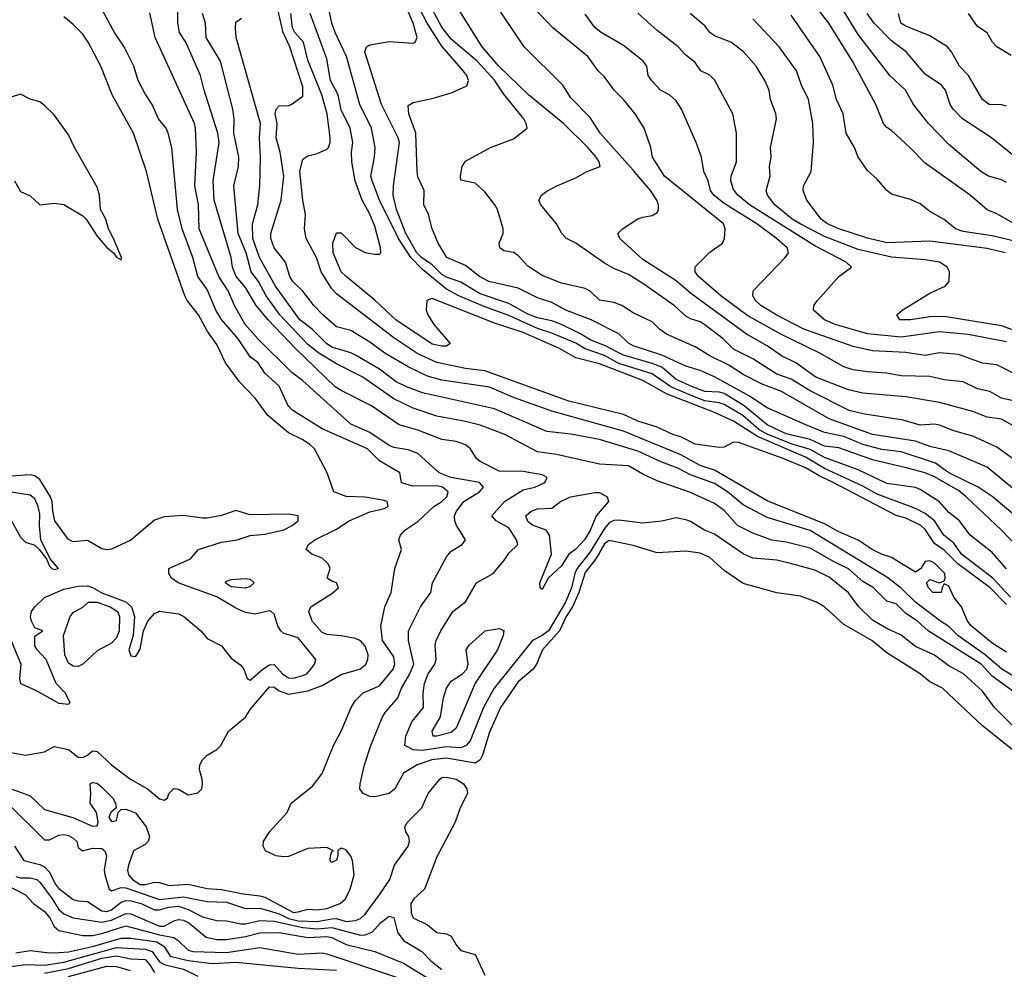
# Model space of a CAD drawing. Header units: metres. Extents: x -51132 to -49532, y -231222 to -229437.
# Tile 272 of 334: x -50289 to -50186, y -229732 to -229633. Entities that reach past the tile are written whole.
import ezdxf

# ---------------------------------------------------------------- set-up
doc = ezdxf.new("R2010")
doc.units = ezdxf.units.M
doc.layers.add('CONTOUR_INDEX', color=1, linetype='Continuous')
doc.layers.add('CONTOUR_INTER', color=3, linetype='Continuous')

msp = doc.modelspace()

# ---------------------------------------------------------------- linework, layer by layer
at = {"layer": 'CONTOUR_INDEX'}
for points, elevation in [([(-50184.58, -229675.48), (-50186.08, -229674.66), (-50187.58, -229674.45), (-50189.08, -229673.86), (-50192.58, -229672.9), (-50196.08, -229672.32), (-50200.58, -229671.92), (-50202.08, -229671.6), (-50205.5, -229670.26), (-50207.58, -229668.78), (-50209.08, -229668.02), (-50210.58, -229666.99), (-50212.74, -229665.76), (-50218.58, -229661.48), (-50220.08, -229660.21), (-50223.58, -229657.97), (-50225.97, -229655.76), (-50226.18, -229655.26), (-50225.7, -229654.76), (-50224.08, -229653.72), (-50223.58, -229653.53), (-50222.58, -229653.38), (-50222.08, -229653.07), (-50221.92, -229652.76), (-50221.93, -229652.26), (-50222.1, -229651.76), (-50222.78, -229650.76), (-50224.58, -229648.62), (-50228.03, -229644.76), (-50229.08, -229643.12), (-50231.08, -229641.08), (-50231.94, -229639.76), (-50235.98, -229635.76), (-50241.58, -229627.39)], 30), ([(-50185.58, -229690.3), (-50187.08, -229688.57), (-50189.35, -229686.76), (-50190.48, -229685.26), (-50191.58, -229684.39), (-50192.58, -229683.29), (-50194.58, -229682.01), (-50195.08, -229681.79), (-50198.08, -229681.39), (-50201.08, -229679.96), (-50204.58, -229678.66), (-50206.08, -229677.81), (-50208.08, -229677.24), (-50210.58, -229676.21), (-50211.41, -229675.76), (-50213.13, -229674.26), (-50215.08, -229673.12), (-50215.58, -229672.93), (-50217.08, -229672.73), (-50218.33, -229672.26), (-50220.65, -229671.26), (-50222.58, -229669.9), (-50226.08, -229668.82), (-50227.58, -229667.99), (-50229.58, -229667.29), (-50230.58, -229666.72), (-50233.08, -229665.66), (-50234.58, -229665.18), (-50237.58, -229663.82), (-50240.08, -229662.92), (-50242.8, -229661.76), (-50244.08, -229661.06), (-50246.58, -229659.03), (-50247.8, -229657.76), (-50249.1, -229655.76), (-50251.09, -229651.76), (-50251.86, -229649.76), (-50252, -229649.26), (-50251.6, -229647.26), (-50251.53, -229646.26), (-50251.93, -229644.26), (-50253.15, -229641.76), (-50254.54, -229636.76), (-50255.71, -229634.26), (-50256.05, -229633.26), (-50256.59, -229630.76)], 25), ([(-50184.65, -229703.26), (-50187.08, -229701.49), (-50188.21, -229700.26), (-50193.75, -229696.76), (-50194.86, -229695.76), (-50196.08, -229694.94), (-50197.08, -229693.94), (-50198.08, -229693.67), (-50199.47, -229692.26), (-50200.58, -229691.61), (-50202.08, -229690.3), (-50203.58, -229689.57), (-50206.08, -229688.12), (-50208.58, -229687.52), (-50210.08, -229687.3), (-50212.08, -229686.57), (-50213.66, -229685.76), (-50215.08, -229684.2), (-50216.08, -229683.48), (-50218.58, -229682.31), (-50222.08, -229681.1), (-50223.58, -229680.41), (-50225.08, -229679.52), (-50228.08, -229679.35), (-50232.58, -229678.33), (-50234.58, -229678.05), (-50238, -229676.26), (-50240.58, -229675.29), (-50242.08, -229674.88), (-50245.08, -229674.34), (-50247.58, -229673.51), (-50249.58, -229672.53), (-50252.83, -229670.26), (-50255.58, -229668.88), (-50257.42, -229667.76), (-50258.58, -229666.85), (-50261.5, -229663.76), (-50262.93, -229661.76), (-50263.74, -229660.26), (-50264.5, -229659.26), (-50265.02, -229657.26), (-50265.84, -229655.26), (-50266.29, -229650.26), (-50265.8, -229648.26), (-50265.79, -229647.26), (-50266.31, -229644.76), (-50266.27, -229643.26), (-50266.41, -229642.26), (-50267.69, -229637.26), (-50269.18, -229634.76), (-50269.28, -229633.26), (-50269.59, -229632.26)], 20), ([(-50185.71, -229657.26), (-50187.58, -229656.82), (-50193.58, -229656.06), (-50198.08, -229656.22), (-50200.08, -229655.73), (-50203.08, -229654.75), (-50204.27, -229654.26), (-50204.94, -229653.76), (-50206.42, -229651.76), (-50206.82, -229650.76), (-50206.78, -229650.26), (-50205.98, -229648.76), (-50205.73, -229645.76), (-50205.8, -229643.76), (-50206.24, -229641.26), (-50206.98, -229639.76), (-50207.51, -229638.26), (-50209.31, -229635.76), (-50212.08, -229632.84)], 35), ([(-50185.58, -229641.95), (-50186.08, -229641.82), (-50187.36, -229641.76), (-50188.08, -229641.26), (-50189.55, -229638.76), (-50190.47, -229637.76), (-50191.31, -229636.26), (-50191.73, -229635.76), (-50193.58, -229634.59), (-50196.08, -229633.6), (-50196.62, -229633.26), (-50196.85, -229632.26)], 40), ([(-50289.22, -229649.76), (-50288.58, -229650.86), (-50287.58, -229651.32), (-50286.58, -229652.27), (-50285.08, -229652.1), (-50284.08, -229652.23), (-50282.08, -229653.39), (-50281.72, -229653.76), (-50280.58, -229655.54), (-50279.58, -229656.73), (-50278.88, -229657.26), (-50278.58, -229657.72), (-50278.08, -229658), (-50278.05, -229657.76), (-50278.87, -229655.76), (-50279.41, -229654.76), (-50279.68, -229653.76), (-50280.25, -229652.76), (-50280.34, -229651.26), (-50280.58, -229650.42), (-50282.96, -229646.26), (-50283.58, -229644.95), (-50285.08, -229642.86), (-50286.08, -229641.89), (-50286.58, -229641.5), (-50287.58, -229641.22), (-50288.58, -229640.69), (-50289.58, -229641.02)], 15), ([(-50290.63, -229695.26), (-50288.57, -229700.26), (-50288.7, -229701.76), (-50288.61, -229702.26), (-50287.08, -229702.94), (-50284.58, -229704.34), (-50283.58, -229704.43), (-50283.4, -229704.26), (-50283.92, -229703.26), (-50284.88, -229702.26), (-50285.92, -229699.76), (-50286.87, -229698.76), (-50287.08, -229698.34), (-50287.08, -229697.32), (-50286.27, -229696.76), (-50287.08, -229696.45), (-50287.45, -229695.76), (-50287.55, -229695.26), (-50287.43, -229694.76), (-50287.08, -229694.26), (-50286.08, -229693.29), (-50284.08, -229692.42), (-50282.58, -229692.11), (-50281.58, -229692.05), (-50281.08, -229692.23), (-50280.08, -229692.8), (-50277.58, -229693.74), (-50276.98, -229694.26), (-50276.7, -229695.26), (-50276.82, -229697.26), (-50277.26, -229698.76), (-50277.08, -229699.38), (-50276.58, -229699.45), (-50276.44, -229699.26), (-50276.08, -229698.69), (-50275.73, -229696.76), (-50275.29, -229695.76), (-50274.58, -229694.96), (-50274.08, -229694.7), (-50272.08, -229694.98), (-50271.53, -229695.26), (-50269.74, -229696.76), (-50269.08, -229697.56), (-50267.58, -229698.35), (-50266.58, -229699.63), (-50265.58, -229700.37), (-50265.26, -229700.76), (-50264.91, -229701.76), (-50264.58, -229701.91), (-50263.29, -229700.76), (-50262.58, -229700.32), (-50262.08, -229700.28), (-50261.23, -229701.26), (-50260.58, -229701.69), (-50260.08, -229701.71), (-50259.08, -229701.42), (-50258.68, -229701.26), (-50258.24, -229700.76), (-50257.87, -229700.26), (-50257.73, -229699.76), (-50259.58, -229697.51), (-50261.08, -229697.05), (-50261.4, -229696.76), (-50261.72, -229696.26), (-50262.08, -229695.01), (-50262.4, -229694.76), (-50262.58, -229694.68), (-50264.08, -229695.01), (-50265.08, -229694.85), (-50266.08, -229694.41), (-50268.08, -229693.22), (-50272.11, -229691.76), (-50272.82, -229691.26), (-50273.11, -229690.76), (-50273.08, -229690.25), (-50270.82, -229689.26), (-50269.98, -229688.26), (-50267.58, -229687.52), (-50265.97, -229687.26), (-50264.58, -229686.8), (-50263.08, -229686.66), (-50261.08, -229686.2), (-50260.21, -229685.76), (-50259.59, -229685.26), (-50259.58, -229684.74), (-50260.58, -229684.56), (-50264.58, -229684.64), (-50266.08, -229684.18), (-50267.58, -229684.73), (-50269.08, -229684.98), (-50269.58, -229685.01), (-50271.58, -229684.71), (-50273.58, -229684.86), (-50274.58, -229685.21), (-50277.08, -229687.3), (-50279.08, -229688.23), (-50279.58, -229688.32), (-50280.08, -229688.21), (-50281.58, -229687.34), (-50283.08, -229687.48), (-50283.58, -229687.22), (-50285, -229685.26), (-50285.22, -229684.26), (-50285.27, -229683.26), (-50285.45, -229682.76), (-50286.58, -229680.96), (-50287.08, -229680.57), (-50287.58, -229680.46), (-50289.58, -229680.59)], 15), ([(-50231.13, -229682.76), (-50228.58, -229682.31), (-50228.08, -229682.33), (-50227.31, -229682.76), (-50227.14, -229683.26), (-50228.44, -229684.76), (-50229.08, -229686.29), (-50229.66, -229687.26), (-50230.58, -229688.24), (-50231.3, -229688.76), (-50232.08, -229689.97), (-50233.46, -229691.26), (-50234.08, -229692.45), (-50234.29, -229692.26), (-50234.32, -229691.76), (-50233.11, -229688.76), (-50233.33, -229686.76), (-50233.67, -229686.26), (-50235.08, -229685.74), (-50235.58, -229685.35), (-50235.78, -229684.76), (-50235.24, -229684.26), (-50234.58, -229684.03), (-50233.08, -229683.95), (-50232.17, -229683.26), (-50231.13, -229682.76)], 20), ([(-50240.03, -229696.76), (-50238.58, -229696.52), (-50238.08, -229696.74), (-50238.17, -229697.26), (-50238.76, -229698.76), (-50241.08, -229702.22), (-50243.08, -229706.95), (-50243.58, -229707.4), (-50245.08, -229707.77), (-50245.49, -229707.76), (-50245.58, -229707.26), (-50244.72, -229705.76), (-50244.4, -229703.76), (-50244.07, -229702.76), (-50243.58, -229702.04), (-50242.4, -229701.26), (-50241.96, -229700.76), (-50241.82, -229700.26), (-50242.01, -229698.76), (-50241.7, -229698.26), (-50240.03, -229696.76)], 20), ([(-50289.08, -229722.44), (-50288.58, -229722.58), (-50287.58, -229722.59), (-50286.9, -229722.76), (-50286.58, -229723.03), (-50285.29, -229724.76), (-50284.58, -229725.89), (-50284.08, -229726.34), (-50283.08, -229726.76), (-50280.08, -229727.19), (-50279.08, -229727.01), (-50277.58, -229726.29), (-50277.08, -229726.34), (-50274.08, -229727.61), (-50273.58, -229727.61), (-50272.58, -229727.05), (-50272.08, -229726.94), (-50271.58, -229727), (-50271, -229727.26), (-50269.2, -229728.76), (-50268.08, -229729.02), (-50267.08, -229729.01), (-50265.08, -229728.71), (-50263.58, -229728.33), (-50261.58, -229728.29), (-50258.58, -229728.82), (-50256.58, -229728.72), (-50256.08, -229728.82), (-50254.58, -229729.53), (-50251.57, -229730.26), (-50248.58, -229731.49), (-50244.08, -229734.23)], 20), ([(-50283.58, -229732.87), (-50279.58, -229731.82), (-50278.58, -229731.83), (-50277.14, -229732.26)], 25)]:
    msp.add_lwpolyline(points, dxfattribs=dict(at, elevation=elevation))
at = {"layer": 'CONTOUR_INTER'}
for points, elevation in [([(-50182.27, -229690.26), (-50186.08, -229686.26), (-50189.77, -229682.76), (-50190.58, -229682.1), (-50193.08, -229680.69), (-50194.08, -229680.27), (-50195.92, -229679.76), (-50199.58, -229678.9), (-50203.08, -229677.63), (-50204.58, -229677.46), (-50206.08, -229676.78), (-50208.58, -229676.19), (-50210.58, -229675.26), (-50212.97, -229673.26), (-50215.08, -229671.98), (-50215.58, -229671.84), (-50217.08, -229671.77), (-50218.38, -229671.26), (-50220.08, -229670.49), (-50221.58, -229669.22), (-50222.58, -229668.83), (-50225.58, -229667.98), (-50227.58, -229666.94), (-50229.08, -229666.37), (-50230.08, -229665.73), (-50232.08, -229664.75), (-50233.08, -229664.39), (-50234.58, -229664.08), (-50235.58, -229663.67), (-50237.58, -229662.56), (-50240.58, -229661.55), (-50242.58, -229660.34), (-50244.08, -229659.83), (-50244.58, -229659.54), (-50245.58, -229658.54), (-50246.68, -229657.76), (-50247.17, -229657.26), (-50248.34, -229655.26), (-50249.31, -229652.76), (-50249.64, -229651.26), (-50249.63, -229650.26), (-50248.99, -229645.76), (-50249.12, -229645.26), (-50250.89, -229641.76), (-50252.62, -229636.26), (-50252.44, -229635.76), (-50252.08, -229635.54), (-50250.08, -229635.19), (-50247.58, -229635.38), (-50247.35, -229635.26), (-50247.16, -229634.76), (-50247.57, -229633.26), (-50249.06, -229629.76)], 26), ([(-50185.58, -229649.93), (-50186.08, -229649.66), (-50187.44, -229649.26), (-50188.25, -229648.76), (-50191.58, -229645.96), (-50193.7, -229643.76), (-50195.3, -229641.76), (-50196.13, -229640.26), (-50197.74, -229638.76), (-50201.08, -229634.46), (-50203.93, -229629.76)], 38), ([(-50290.58, -229712.89), (-50287.58, -229714), (-50286.08, -229715.44), (-50283.14, -229716.26), (-50281.08, -229717.17), (-50280.58, -229717.14), (-50280.47, -229716.76), (-50280.66, -229715.76), (-50281.33, -229714.76), (-50281.24, -229713.76), (-50281.33, -229712.76), (-50281.08, -229712.6), (-50280.58, -229712.69), (-50280.08, -229713.11), (-50278.93, -229714.26), (-50278.68, -229714.76), (-50278.6, -229715.26), (-50279.16, -229715.76), (-50279.36, -229716.26), (-50279.08, -229716.7), (-50278.58, -229716.57), (-50278.39, -229715.76), (-50278.08, -229715.44), (-50277.58, -229715.41), (-50276.58, -229715.79), (-50275.47, -229717.26), (-50275.11, -229718.26), (-50275.26, -229718.76), (-50275.58, -229719.08), (-50276.78, -229719.76), (-50277.32, -229721.26), (-50277.41, -229721.76), (-50277.3, -229722.26), (-50276.88, -229722.76), (-50276.08, -229723.26), (-50275.58, -229723.28), (-50274.58, -229723.01), (-50274.08, -229723.05), (-50273.08, -229723.37), (-50271.08, -229723.22), (-50269.08, -229723.68), (-50267.58, -229723.8), (-50265.33, -229724.26), (-50263.58, -229724.47), (-50263.08, -229724.59), (-50260.08, -229726.18), (-50259.58, -229726.14), (-50258.58, -229725.83), (-50257.58, -229725.9), (-50256.58, -229725.77), (-50255.19, -229725.26), (-50254.65, -229724.76), (-50254.15, -229723.76), (-50253.74, -229722.26), (-50253.91, -229720.76), (-50254.08, -229720.31), (-50254.58, -229719.66), (-50255.08, -229719.49), (-50255.45, -229719.76), (-50255.43, -229720.26), (-50255.58, -229720.73), (-50256.08, -229720.96), (-50256.23, -229720.76), (-50256.19, -229720.26), (-50256.08, -229719.83), (-50255.89, -229719.76), (-50256.58, -229719.4), (-50258.58, -229719.52), (-50260.58, -229720.36), (-50261.08, -229720.39), (-50261.91, -229720.26), (-50262.98, -229719.76), (-50263.24, -229719.26), (-50263.22, -229718.76), (-50262.58, -229717.77), (-50260.74, -229715.76), (-50260.31, -229714.76), (-50258.08, -229713.01), (-50257.08, -229711.67), (-50255.9, -229708.76), (-50255.09, -229707.26), (-50254.03, -229704.76), (-50253.58, -229704.04), (-50252.78, -229703.26), (-50251.08, -229702.51), (-50249.67, -229700.76), (-50249.49, -229700.26), (-50249.58, -229699.48), (-50250.78, -229697.76), (-50250.93, -229696.26), (-50250.53, -229694.26), (-50249.85, -229692.76), (-50249.49, -229690.26), (-50248.79, -229688.26), (-50249.05, -229687.26), (-50248.89, -229686.76), (-50248.45, -229686.26), (-50247.08, -229685.34), (-50245.39, -229683.76), (-50244.56, -229683.26), (-50244.03, -229682.76), (-50243.92, -229682.26), (-50244.51, -229681.76), (-50245.08, -229681.63), (-50247.58, -229681.65), (-50248.58, -229681.38), (-50248.78, -229681.26), (-50248.96, -229680.26), (-50251.08, -229679), (-50252.34, -229677.76), (-50257.08, -229675.67), (-50260.13, -229673.76), (-50260.61, -229673.26), (-50261.58, -229671.21), (-50263.08, -229669.86), (-50263.77, -229668.76), (-50264.58, -229668.15), (-50265.84, -229666.26), (-50267.58, -229664.25), (-50268.19, -229663.26), (-50269.08, -229661.1), (-50270.08, -229659.76), (-50270.58, -229657.75), (-50271.71, -229654.76), (-50272.18, -229652.76), (-50272.77, -229646.26), (-50273.15, -229644.76), (-50273.36, -229644.26), (-50274.17, -229643.26), (-50274.82, -229641.76), (-50275.58, -229640.67), (-50276.31, -229639.26), (-50276.77, -229637.76), (-50277.76, -229635.76), (-50278.76, -229634.26), (-50280.93, -229630.26)], 17), ([(-50184.85, -229706.76), (-50186.81, -229704.76), (-50188.08, -229703.08), (-50190.07, -229701.26), (-50191.58, -229700.41), (-50193.08, -229699.31), (-50195.08, -229698.41), (-50196.58, -229697.22), (-50198.08, -229696.53), (-50199.58, -229695.64), (-50201, -229694.26), (-50202.08, -229692.8), (-50204.08, -229691.15), (-50205.58, -229690.44), (-50207.98, -229689.76), (-50209.58, -229689.39), (-50212.08, -229689.16), (-50213.08, -229688.71), (-50216.08, -229686.68), (-50217.13, -229686.26), (-50218.58, -229685.35), (-50219.08, -229685.16), (-50220.08, -229684.97), (-50221.58, -229685.3), (-50223.58, -229685.51), (-50226.08, -229685.19), (-50226.58, -229685.24), (-50227.08, -229685.48), (-50227.58, -229686.06), (-50229.08, -229688.53), (-50230.43, -229690.26), (-50230.67, -229690.76), (-50231.02, -229692.26), (-50231.64, -229693.76), (-50233.41, -229696.76), (-50234.08, -229697.26), (-50235.1, -229697.76), (-50239.1, -229702.76), (-50240.22, -229704.76), (-50241.61, -229708.26), (-50242.02, -229708.76), (-50242.58, -229708.98), (-50244.08, -229708.87), (-50246.58, -229709.27), (-50247.58, -229709.21), (-50248.44, -229708.76), (-50248.33, -229707.76), (-50247.72, -229706.26), (-50246.49, -229704.76), (-50246.51, -229703.26), (-50246.39, -229702.26), (-50245.98, -229701.26), (-50245.3, -229700.26), (-50245.16, -229699.76), (-50245.25, -229698.26), (-50245.15, -229697.76), (-50244.67, -229696.76), (-50243.42, -229694.76), (-50242.08, -229693.72), (-50240.94, -229691.76), (-50239.22, -229690.76), (-50238.08, -229689.46), (-50237.58, -229688.66), (-50236.64, -229687.76), (-50236.76, -229687.26), (-50237.58, -229686), (-50238.89, -229685.26), (-50239.36, -229684.76), (-50238.01, -229683.26), (-50236.08, -229682.05), (-50234.85, -229681.76), (-50234.08, -229681.41), (-50233.82, -229681.26), (-50233.56, -229680.76), (-50234.08, -229680.46), (-50236.08, -229680.13), (-50238.58, -229680.09), (-50240.58, -229679.08), (-50240.96, -229678.76), (-50241.57, -229677.76), (-50242.08, -229677.35), (-50243.08, -229676.99), (-50244.58, -229676.76), (-50247.08, -229675.81), (-50249.04, -229675.26), (-50251.91, -229673.26), (-50255.08, -229671.67), (-50255.7, -229671.26), (-50259.87, -229667.26), (-50262.7, -229664.26), (-50263.98, -229662.76), (-50265.08, -229660.91), (-50266.07, -229659.76), (-50266.46, -229658.76), (-50266.59, -229657.76), (-50268.35, -229651.76), (-50268.47, -229649.76), (-50267.85, -229645.76), (-50267.98, -229644.76), (-50269.42, -229640.26), (-50269.78, -229638.76), (-50271.33, -229635.26), (-50271.99, -229634.26), (-50272.14, -229633.26), (-50272.12, -229630.76)], 19), ([(-50183.58, -229679.74), (-50186.58, -229677.59), (-50189.08, -229676.44), (-50191.08, -229675.88), (-50192.58, -229675.29), (-50193.08, -229675.19), (-50194.58, -229675.28), (-50196.38, -229674.76), (-50200.58, -229674.1), (-50201.99, -229673.76), (-50206.08, -229671.7), (-50208.08, -229670.48), (-50209.58, -229669.94), (-50212.08, -229668.36), (-50214.08, -229667.33), (-50215.18, -229666.26), (-50217.08, -229664.8), (-50217.58, -229664.48), (-50218.58, -229664.18), (-50219.08, -229663.89), (-50220.29, -229662.76), (-50223.58, -229660.46), (-50225.08, -229659.53), (-50226.58, -229658.92), (-50227.58, -229658.34), (-50230.55, -229656.26), (-50231.53, -229655.76), (-50232.02, -229655.26), (-50232.6, -229654.26), (-50234.21, -229652.26), (-50234.42, -229651.76), (-50234.16, -229651.26), (-50233.58, -229650.83), (-50232.56, -229650.26), (-50230.58, -229649.44), (-50229.42, -229648.76), (-50228.02, -229648.26), (-50228.14, -229647.76), (-50228.44, -229647.26), (-50229.31, -229646.26), (-50231.84, -229643.76), (-50235.5, -229640.76), (-50238.62, -229637.76), (-50240.36, -229635.76), (-50243.47, -229630.76)], 29), ([(-50184.08, -229654.61), (-50186.58, -229653.2), (-50187.58, -229652.77), (-50189.36, -229651.26), (-50194.08, -229647.92), (-50195.58, -229646.33), (-50197.58, -229644.49), (-50198.08, -229644.17), (-50198.41, -229643.76), (-50199.22, -229641.76), (-50201.66, -229637.26), (-50204.14, -229633.26), (-50206.48, -229630.26)], 37), ([(-50185.58, -229699), (-50187.08, -229698.05), (-50189.26, -229696.26), (-50189.64, -229695.76), (-50190.26, -229694.26), (-50191.08, -229693.26), (-50191.58, -229692.11), (-50192.08, -229691.87), (-50192.3, -229692.26), (-50192.4, -229692.76), (-50193.25, -229692.76), (-50193.73, -229692.26), (-50193.94, -229691.76), (-50193.58, -229691.39), (-50192.58, -229691.76), (-50192.08, -229691.55), (-50191.98, -229691.26), (-50192.01, -229690.76), (-50193.08, -229689.7), (-50193.58, -229689.47), (-50194.08, -229689.53), (-50194.5, -229690.26), (-50195.08, -229690.64), (-50197.58, -229689.09), (-50198.61, -229688.76), (-50199.61, -229688.26), (-50201.08, -229687.28), (-50203.08, -229686.43), (-50204.58, -229685.58), (-50210.58, -229683.2), (-50216.08, -229679.98), (-50217.58, -229679.49), (-50219.58, -229678.39), (-50225.58, -229675.91), (-50233.08, -229673.83), (-50237.08, -229672.38), (-50239.58, -229671.3), (-50244.58, -229670.59), (-50246.08, -229670.15), (-50248.08, -229669.2), (-50250.52, -229667.76), (-50252.08, -229666.61), (-50254.08, -229665.38), (-50255.58, -229665.01), (-50257.01, -229663.76), (-50257.95, -229662.76), (-50259.08, -229661.27), (-50260.13, -229660.26), (-50260.44, -229659.76), (-50260.9, -229658.26), (-50262.1, -229656.76), (-50262.44, -229655.76), (-50262.44, -229655.26), (-50261.35, -229651.76), (-50261.08, -229649.26), (-50261.45, -229646.76), (-50261.87, -229645.26), (-50261.79, -229643.76), (-50261.97, -229642.76), (-50261.89, -229642.26), (-50261.58, -229641.9), (-50260.58, -229641.89), (-50260.3, -229641.76), (-50259.08, -229640.92), (-50259.08, -229639.93), (-50260.46, -229635.76), (-50261.16, -229634.26), (-50261.84, -229631.26)], 22), ([(-50184.08, -229685.25), (-50187.08, -229682.72), (-50188.54, -229681.76), (-50191.58, -229680.27), (-50193, -229679.26), (-50196.58, -229678.06), (-50198.58, -229677.81), (-50200.58, -229677.3), (-50202.58, -229676.47), (-50204.58, -229676.03), (-50206.52, -229675.26), (-50210.58, -229673.46), (-50212.43, -229672.26), (-50216.08, -229670.23), (-50217.58, -229669.57), (-50219.08, -229669.13), (-50221.58, -229667.95), (-50224.58, -229666.99), (-50225.08, -229666.71), (-50226.08, -229665.73), (-50228.96, -229664.26), (-50231.6, -229663.26), (-50233.08, -229662.47), (-50234.58, -229661.96), (-50236.58, -229660.97), (-50239.67, -229660.26), (-50240.63, -229659.76), (-50242.08, -229658.61), (-50244.06, -229657.76), (-50244.95, -229656.26), (-50245.58, -229654.76), (-50245.95, -229653.26), (-50246.46, -229652.26), (-50246.43, -229650.76), (-50247.08, -229649.32), (-50247.16, -229648.76), (-50247.28, -229644.76), (-50248.02, -229642.76), (-50248.08, -229641.87), (-50247.58, -229641.55), (-50245.58, -229641.14), (-50243.58, -229640.55), (-50242.08, -229639.88), (-50241.93, -229639.76), (-50241.79, -229639.26), (-50241.97, -229638.76), (-50242.34, -229638.26), (-50244.58, -229635.67), (-50246.09, -229633.26), (-50246.91, -229631.76)], 27), ([(-50183.08, -229683.39), (-50187.58, -229679.68), (-50191.58, -229677.97), (-50193.58, -229677.52), (-50195.08, -229676.94), (-50199.58, -229676.25), (-50204.08, -229674.61), (-50209.08, -229671.77), (-50211.08, -229671.01), (-50213.08, -229669.99), (-50214.58, -229669.02), (-50216.58, -229668.03), (-50218.08, -229667.09), (-50221.08, -229665.77), (-50221.82, -229665.26), (-50222.58, -229664.48), (-50224.58, -229663.54), (-50225.77, -229662.76), (-50226.58, -229662.45), (-50228.08, -229662.22), (-50229.08, -229661.29), (-50229.58, -229661.01), (-50232.08, -229660.45), (-50234.08, -229659.64), (-50235.58, -229658.65), (-50236.58, -229657.55), (-50237.08, -229657.23), (-50238.08, -229657.05), (-50238.5, -229656.76), (-50238.57, -229656.26), (-50238.16, -229655.26), (-50238.17, -229654.76), (-50238.74, -229652.76), (-50239.02, -229652.26), (-50240.08, -229650.91), (-50241.08, -229649.99), (-50242.58, -229649.67), (-50242.63, -229649.26), (-50242.46, -229648.26), (-50242.08, -229647.69), (-50239.48, -229646.26), (-50237.08, -229645.35), (-50235.65, -229644.26), (-50235.74, -229643.76), (-50236.01, -229643.26), (-50238.08, -229640.7), (-50239.08, -229639.24), (-50240.88, -229637.26), (-50243.58, -229634.96), (-50244.58, -229633.71), (-50245.63, -229631.76)], 28), ([(-50184.08, -229672.92), (-50186.08, -229672.46), (-50187.3, -229671.76), (-50188.58, -229671.47), (-50190.08, -229670.74), (-50192.08, -229670.54), (-50193.58, -229670.18), (-50196.58, -229670.13), (-50198.08, -229669.84), (-50200.08, -229669.72), (-50201.58, -229669.48), (-50202.58, -229669.17), (-50205.08, -229667.76), (-50209.08, -229665.8), (-50212.58, -229663.87), (-50215.4, -229661.76), (-50217.74, -229659.76), (-50218.09, -229659.26), (-50218.08, -229658.75), (-50216.58, -229657.22), (-50215.24, -229656.26), (-50215.04, -229655.76), (-50214.95, -229654.76), (-50215.14, -229654.26), (-50221.29, -229649.26), (-50222.55, -229647.26), (-50222.72, -229646.26), (-50223.44, -229644.26), (-50224.38, -229642.76), (-50225.58, -229641.24), (-50226.56, -229640.26), (-50227.58, -229638.88), (-50228.24, -229638.26), (-50229.32, -229636.76), (-50232.98, -229633.76), (-50235.58, -229631.02)], 31), ([(-50289.58, -229709.49), (-50288.08, -229709.74), (-50286.08, -229709.4), (-50285.08, -229708.85), (-50283.58, -229709.16), (-50282.58, -229709.98), (-50282.08, -229710), (-50281.58, -229709.76), (-50281.08, -229709.3), (-50280.58, -229709.36), (-50279.08, -229710.76), (-50277.11, -229712.26), (-50275.33, -229713.26), (-50274.08, -229714.31), (-50273.58, -229714.47), (-50273.25, -229714.26), (-50273.1, -229713.76), (-50272.58, -229713.23), (-50272.08, -229713.31), (-50271.08, -229713.9), (-50270.08, -229713.68), (-50269.66, -229713.26), (-50269.58, -229712.8), (-50269.6, -229712.26), (-50269.89, -229711.26), (-50269.87, -229710.76), (-50269.59, -229710.26), (-50269.08, -229709.75), (-50268.08, -229709.18), (-50267.67, -229708.76), (-50266.87, -229707.26), (-50265.08, -229705.77), (-50264.58, -229705), (-50262.58, -229702.62), (-50262.08, -229702.66), (-50261.58, -229703.03), (-50260.58, -229703.37), (-50258.58, -229703.05), (-50257.08, -229702.48), (-50255.08, -229701.34), (-50253.08, -229700.75), (-50252.51, -229700.26), (-50252.29, -229699.76), (-50252.26, -229699.26), (-50252.58, -229698.38), (-50253.08, -229697.82), (-50253.58, -229697.58), (-50255.08, -229697.29), (-50256.58, -229697.14), (-50257.08, -229696.93), (-50258.12, -229695.76), (-50258.45, -229694.76), (-50258.26, -229694.26), (-50256.08, -229692.86), (-50255.38, -229692.26), (-50255.58, -229691.76), (-50256.08, -229691.59), (-50256.54, -229691.26), (-50256.22, -229690.26), (-50256.44, -229689.76), (-50257.08, -229689.19), (-50258.15, -229688.76), (-50258.73, -229688.26), (-50258.49, -229687.76), (-50257.84, -229687.26), (-50255.58, -229686.15), (-50254.25, -229685.26), (-50252.08, -229684.35), (-50250.58, -229683.99), (-50250.17, -229683.76), (-50250.29, -229683.26), (-50250.58, -229683.15), (-50252.58, -229682.8), (-50254.58, -229682.74), (-50255.84, -229682.26), (-50256.55, -229680.26), (-50257.89, -229677.76), (-50258.4, -229677.26), (-50259.18, -229676.76), (-50260.58, -229676.07), (-50262.75, -229674.26), (-50264.08, -229672.46), (-50265.72, -229670.76), (-50267.19, -229668.76), (-50268.08, -229666.86), (-50269.08, -229665.42), (-50269.98, -229663.76), (-50271.18, -229662.26), (-50271.43, -229661.76), (-50274.24, -229653.76), (-50275.42, -229648.76), (-50276.8, -229644.76), (-50279.01, -229640.76), (-50280.19, -229637.76), (-50281.51, -229635.26), (-50282.08, -229634.44), (-50283.08, -229633.43), (-50284.08, -229632.6)], 16), ([(-50180.08, -229713.06), (-50188.08, -229706.7), (-50192.27, -229702.76), (-50193.58, -229702.08), (-50194.6, -229701.26), (-50198.08, -229699.06), (-50199.65, -229697.76), (-50202.58, -229696.11), (-50204.58, -229694.26), (-50205.42, -229693.76), (-50207.08, -229693.14), (-50209.58, -229692.78), (-50213.08, -229691.83), (-50215.08, -229690.47), (-50216.58, -229689.1), (-50217.58, -229688.65), (-50219.08, -229688.45), (-50222.08, -229688.61), (-50224.58, -229687.84), (-50227.08, -229687.34), (-50227.58, -229687.69), (-50228.47, -229689.26), (-50229.58, -229690.68), (-50230.25, -229692.76), (-50230.9, -229694.26), (-50231.58, -229695.28), (-50232.27, -229696.76), (-50234.04, -229698.76), (-50234.68, -229700.26), (-50235.04, -229700.76), (-50236.58, -229702.09), (-50238.43, -229704.76), (-50239.58, -229707.36), (-50240.33, -229709.76), (-50240.58, -229710.24), (-50241.08, -229710.58), (-50244.08, -229710.07), (-50245.62, -229710.26), (-50247.16, -229710.76), (-50248.58, -229711.64), (-50249.48, -229713.26), (-50250.08, -229713.75), (-50251.58, -229714.1), (-50252.08, -229714.06), (-50252.8, -229713.76), (-50253.14, -229713.26), (-50253.1, -229712.76), (-50252.65, -229710.76), (-50252, -229708.76), (-50250.78, -229705.76), (-50250.47, -229705.26), (-50249.15, -229703.76), (-50248.79, -229702.76), (-50247.9, -229701.26), (-50247.5, -229700.26), (-50248.05, -229697.76), (-50248.05, -229696.76), (-50246.8, -229694.26), (-50245.71, -229692.76), (-50245.54, -229691.76), (-50244.08, -229689.03), (-50243.58, -229688.44), (-50242.45, -229687.76), (-50242.1, -229687.26), (-50243.05, -229685.76), (-50243.22, -229685.26), (-50243.24, -229684.76), (-50243.05, -229684.26), (-50242.27, -229683.26), (-50240.64, -229682.26), (-50240.2, -229681.76), (-50240.65, -229681.26), (-50243.64, -229680.76), (-50244.84, -229680.26), (-50247.08, -229678.24), (-50248.08, -229677.87), (-50249.58, -229677.61), (-50250.08, -229677.41), (-50252.08, -229676.03), (-50254.08, -229675.17), (-50259.08, -229670.65), (-50260.24, -229669.76), (-50263.81, -229666.26), (-50265.11, -229664.76), (-50266.25, -229662.76), (-50266.88, -229661.26), (-50267.88, -229659.76), (-50269.93, -229654.76), (-50269.98, -229652.26), (-50270.37, -229650.26), (-50270.22, -229646.76), (-50270.3, -229644.26), (-50270.41, -229643.76), (-50274.51, -229634.76), (-50275.08, -229632.18)], 18), ([(-50181.07, -229703.76), (-50186.07, -229700.76), (-50187.78, -229699.26), (-50190.65, -229697.26), (-50191.58, -229696.31), (-50192.58, -229695.69), (-50195.08, -229693.78), (-50196.58, -229692.31), (-50198.08, -229691.17), (-50206.08, -229686.29), (-50210.58, -229684.92), (-50213.08, -229683.61), (-50214.72, -229682.26), (-50216.08, -229681.36), (-50218.58, -229680.46), (-50219.9, -229679.76), (-50221.58, -229679.14), (-50224.08, -229677.98), (-50228.08, -229676.78), (-50231.08, -229676.22), (-50233.58, -229675.93), (-50239.08, -229673.57), (-50246.58, -229671.9), (-50248.27, -229671.26), (-50249.34, -229670.76), (-50251.08, -229669.41), (-50253.58, -229667.98), (-50254.08, -229667.72), (-50256.08, -229667.14), (-50256.61, -229666.76), (-50258.08, -229665.29), (-50259.39, -229664.26), (-50261.96, -229660.76), (-50263.63, -229657.76), (-50264.31, -229655.76), (-50264.34, -229654.26), (-50263.8, -229652.26), (-50263.6, -229650.26), (-50263.52, -229647.26), (-50263.61, -229645.26), (-50263.51, -229643.76), (-50266.05, -229634.76), (-50266.14, -229633.76), (-50266.08, -229633.17), (-50265.49, -229632.76)], 21), ([(-50185.58, -229694), (-50187.28, -229692.26), (-50190.64, -229689.76), (-50192.08, -229688.33), (-50193.08, -229687.64), (-50194.08, -229686.18), (-50194.53, -229685.76), (-50196.08, -229685), (-50197.08, -229684.7), (-50203.66, -229681.26), (-50205.08, -229680.62), (-50206.58, -229679.74), (-50208.89, -229678.76), (-50213.58, -229677.09), (-50214.08, -229677.04), (-50215.08, -229677.59), (-50215.58, -229677.61), (-50218.08, -229677.26), (-50219.58, -229676.51), (-50220.43, -229676.26), (-50222.08, -229675.5), (-50224.08, -229674.87), (-50225.58, -229674.18), (-50231.3, -229672.76), (-50240.08, -229669.59), (-50242.08, -229669.37), (-50245.08, -229668.74), (-50247.08, -229667.81), (-50249.58, -229666.16), (-50255.58, -229661.57), (-50256.08, -229661.03), (-50257.19, -229659.26), (-50257.68, -229657.76), (-50258.75, -229655.76), (-50258.91, -229654.76), (-50258.8, -229653.26), (-50259.1, -229651.76), (-50259.41, -229648.76), (-50259.08, -229647.47), (-50258.58, -229647.14), (-50257.58, -229646.88), (-50256.58, -229646.44), (-50256.42, -229646.26), (-50256.24, -229645.76), (-50256.24, -229645.26), (-50256.56, -229642.76), (-50257.11, -229640.76), (-50258.58, -229637.14), (-50259.02, -229635.26), (-50259.92, -229634.26), (-50260.18, -229633.76), (-50260.35, -229632.26)], 23), ([(-50185.15, -229693.26), (-50186.98, -229691.26), (-50190.27, -229688.76), (-50191.08, -229687.6), (-50192.1, -229686.76), (-50193.09, -229685.26), (-50194.08, -229684.51), (-50195.08, -229684), (-50199.08, -229682.48), (-50200.58, -229681.66), (-50204.58, -229679.79), (-50206.58, -229678.62), (-50211.58, -229676.46), (-50214.08, -229674.87), (-50216.08, -229673.96), (-50221.08, -229672.02), (-50223.58, -229670.61), (-50228.08, -229668.87), (-50230.58, -229668.26), (-50232.26, -229667.26), (-50236.08, -229665.6), (-50239.08, -229664.61), (-50245.58, -229662.06), (-50246.15, -229662.26), (-50246.19, -229663.26), (-50246.04, -229663.76), (-50245.39, -229664.76), (-50243.71, -229666.76), (-50244.08, -229667.03), (-50244.58, -229667.04), (-50245.58, -229666.8), (-50249.38, -229664.26), (-50251.58, -229662.21), (-50254.58, -229659.76), (-50255.09, -229659.26), (-50255.94, -229657.26), (-50255.96, -229656.26), (-50255.58, -229655.2), (-50255.08, -229655.18), (-50253.58, -229656.7), (-50252.58, -229657.23), (-50251.58, -229657.42), (-50251.08, -229657.4), (-50250.96, -229657.26), (-50250.98, -229656.76), (-50251.58, -229654.47), (-50252.08, -229653.22), (-50252.91, -229651.76), (-50253.61, -229649.76), (-50253.98, -229647.76), (-50254.02, -229646.76), (-50253.87, -229645.76), (-50254.13, -229644.26), (-50255.08, -229642.32), (-50255.41, -229640.76), (-50256.19, -229639.26), (-50256.58, -229637.01), (-50258.31, -229632.26)], 24), ([(-50184.02, -229670.26), (-50186.58, -229668.96), (-50188.08, -229668.79), (-50190.58, -229667.89), (-50192.58, -229667.71), (-50194.08, -229668.01), (-50196.08, -229667.67), (-50199.58, -229667.5), (-50201.58, -229667.07), (-50206.74, -229665.26), (-50209.63, -229663.76), (-50211.25, -229662.76), (-50211.79, -229662.26), (-50212.08, -229661.76), (-50212.04, -229661.26), (-50208.7, -229657.76), (-50208.35, -229657.26), (-50208.49, -229656.76), (-50209.61, -229655.76), (-50211.65, -229654.26), (-50215.08, -229652.11), (-50216.13, -229651.26), (-50216.5, -229650.76), (-50216.73, -229649.76), (-50217.19, -229648.76), (-50217.42, -229647.26), (-50217.98, -229645.76), (-50219.51, -229642.26), (-50220.08, -229641.4), (-50220.77, -229640.76), (-50221.71, -229640.26), (-50222.58, -229639.34), (-50223.01, -229638.76), (-50223.16, -229637.76), (-50223.53, -229637.26), (-50225.58, -229635.62), (-50227.93, -229634.26), (-50228.55, -229633.76), (-50229.58, -229632.32)], 32), ([(-50185.58, -229666.58), (-50189.58, -229665.79), (-50192.58, -229665.51), (-50196.58, -229666.07), (-50200.08, -229665.74), (-50203.47, -229664.76), (-50204.58, -229664.26), (-50205.73, -229663.26), (-50205.69, -229662.76), (-50205.32, -229662.26), (-50203.08, -229659.76), (-50201.76, -229658.76), (-50202.31, -229658.26), (-50205.58, -229656.54), (-50212.42, -229652.26), (-50213.64, -229651.26), (-50214.08, -229650.64), (-50214.36, -229649.76), (-50214.32, -229649.26), (-50213.77, -229647.76), (-50213.78, -229644.76), (-50214.15, -229642.76), (-50216.08, -229639.19), (-50216.58, -229638.72), (-50217.51, -229638.26), (-50218.08, -229637.38), (-50219.08, -229636.63), (-50219.88, -229635.76), (-50222.08, -229634.05), (-50224.08, -229632.24)], 33), ([(-50183.58, -229665.81), (-50186.08, -229664.9), (-50192.08, -229663.94), (-50193.58, -229663.97), (-50195.58, -229664.29), (-50196.71, -229664.26), (-50197.02, -229663.76), (-50196.46, -229663.26), (-50193.58, -229661.49), (-50191.98, -229660.76), (-50191.56, -229660.26), (-50191.53, -229659.26), (-50191.75, -229658.76), (-50192.58, -229658.26), (-50194.08, -229658), (-50197.58, -229657.72), (-50201.08, -229656.93), (-50204.58, -229655.58), (-50207.14, -229654.26), (-50207.97, -229653.76), (-50209.77, -229652.26), (-50210.55, -229651.26), (-50210.67, -229650.76), (-50210.26, -229649.26), (-50210.33, -229648.26), (-50210.14, -229647.26), (-50210.21, -229646.26), (-50209.6, -229643.26), (-50209.66, -229642.76), (-50210.21, -229641.26), (-50210.38, -229640.26), (-50210.82, -229639.26), (-50211.72, -229637.76), (-50213.08, -229636.24), (-50214.37, -229635.26), (-50216.08, -229634.61), (-50216.57, -229634.26), (-50217.08, -229633.54), (-50218.61, -229632.26)], 34), ([(-50184.58, -229656.1), (-50187.08, -229655.51), (-50190.08, -229655.06), (-50190.88, -229654.76), (-50192.08, -229653.79), (-50193.58, -229652.94), (-50194.58, -229652.16), (-50195.58, -229651.7), (-50197.58, -229651.13), (-50198.08, -229650.76), (-50199.08, -229649.57), (-50200.08, -229648.66), (-50201.08, -229647.28), (-50201.45, -229646.26), (-50202.33, -229644.76), (-50202.62, -229642.76), (-50203.34, -229641.26), (-50203.72, -229639.76), (-50205.06, -229636.76), (-50208.08, -229632.44)], 36), ([(-50182.77, -229648.76), (-50187.13, -229645.26), (-50190.15, -229643.26), (-50191.15, -229642.26), (-50191.45, -229641.76), (-50191.95, -229640.26), (-50192.37, -229639.76), (-50194.08, -229638.61), (-50196.04, -229636.26), (-50197.58, -229635.14), (-50199.4, -229633.26), (-50200.13, -229632.26)], 39), ([(-50185.08, -229636.67), (-50186.58, -229635.74), (-50187.02, -229635.26), (-50187.58, -229634.29), (-50188.58, -229633.63), (-50189.52, -229632.26)], 41), ([(-50289.55, -229685.26), (-50288.58, -229686.99), (-50288.08, -229687.51), (-50287.08, -229687.83), (-50286.64, -229688.26), (-50285.87, -229689.26), (-50285.58, -229690.01), (-50285.33, -229690.26), (-50285.08, -229690.35), (-50284.62, -229690.26), (-50285.48, -229689.26), (-50286.47, -229687.26), (-50286.61, -229685.76), (-50286.58, -229684.58), (-50286.74, -229683.76), (-50287.08, -229682.96), (-50287.58, -229682.59), (-50289.58, -229682.29)], 14), ([(-50267.22, -229691.76), (-50267.08, -229691.58), (-50266.58, -229691.4), (-50265.08, -229691.29), (-50264.58, -229691.38), (-50264.19, -229691.76), (-50264.58, -229692.13), (-50265.08, -229692.32), (-50266.58, -229692.16), (-50267.22, -229691.76)], 16), ([(-50281.49, -229693.76), (-50280.58, -229693.76), (-50279.23, -229694.26), (-50278.47, -229694.76), (-50278.26, -229695.26), (-50278.3, -229696.76), (-50278.58, -229697.49), (-50279.08, -229698.05), (-50280.58, -229698.85), (-50282.08, -229700.26), (-50282.58, -229700.5), (-50283.08, -229700.45), (-50283.58, -229700.14), (-50283.98, -229699.26), (-50284.09, -229697.26), (-50283.39, -229695.26), (-50283.08, -229694.84), (-50282.08, -229694.3), (-50281.49, -229693.76)], 16), ([(-50290.08, -229714.63), (-50286.08, -229718.59), (-50285.58, -229718.61), (-50284.58, -229718.13), (-50284.08, -229718.05), (-50283.58, -229718.14), (-50283.08, -229718.42), (-50282.72, -229718.76), (-50282.58, -229719.41), (-50282.11, -229719.76), (-50281.08, -229719.47), (-50280.08, -229719.51), (-50279.77, -229719.76), (-50279.6, -229720.26), (-50279.84, -229721.76), (-50279.8, -229722.26), (-50279.34, -229723.76), (-50279.08, -229723.94), (-50278.08, -229723.58), (-50277.58, -229723.61), (-50274.08, -229724.84), (-50271.58, -229724.57), (-50269.08, -229725.06), (-50267.08, -229725.12), (-50265.08, -229725.79), (-50263.58, -229725.76), (-50263.08, -229725.87), (-50261.58, -229726.34), (-50260.58, -229726.83), (-50259.58, -229727.07), (-50257.58, -229727.12), (-50256.08, -229726.84), (-50255.58, -229726.83), (-50254.58, -229727.14), (-50253.58, -229727.02), (-50253.08, -229726.81), (-50252.58, -229726.37), (-50251, -229724.26), (-50250, -229722.76), (-50249.53, -229721.26), (-50248.1, -229719.26), (-50247.93, -229718.76), (-50248, -229718.26), (-50248.32, -229717.76), (-50248.43, -229717.26), (-50248.17, -229716.76), (-50246.66, -229715.26), (-50246, -229713.76), (-50244.79, -229712.26), (-50244.58, -229712.09), (-50244.08, -229712.07), (-50243.08, -229712.28), (-50242.3, -229712.76), (-50241.97, -229713.26), (-50241.88, -229713.76), (-50242.65, -229715.26), (-50243.19, -229716.76), (-50245.08, -229720.38), (-50246.37, -229723.76), (-50247.5, -229724.76), (-50247.8, -229725.26), (-50247.77, -229726.26), (-50247.58, -229726.77), (-50246.08, -229727.5), (-50245.08, -229728.28), (-50244.08, -229728.43), (-50243.58, -229728.68), (-50243.08, -229729.57), (-50242.58, -229730.15), (-50241.08, -229730.57), (-50240.07, -229732.76)], 18), ([(-50289.23, -229719.26), (-50288.24, -229720.76), (-50286.58, -229721.17), (-50286.08, -229721.43), (-50285.58, -229721.98), (-50284.94, -229723.26), (-50284.58, -229723.7), (-50283.08, -229724.84), (-50282.58, -229724.99), (-50281.58, -229725.04), (-50280.08, -229726.03), (-50279.58, -229726.08), (-50279.08, -229725.93), (-50278.08, -229725.13), (-50277.58, -229724.94), (-50277.08, -229724.97), (-50276, -229725.26), (-50274.58, -229725.9), (-50274.08, -229725.92), (-50273.08, -229725.63), (-50272.08, -229725.54), (-50271.08, -229725.87), (-50269.58, -229726.65), (-50268.08, -229727.03), (-50267.08, -229727.07), (-50265.58, -229727.37), (-50265.08, -229727.38), (-50263.58, -229727.04), (-50262.08, -229727.1), (-50259.08, -229727.78), (-50257.58, -229727.89), (-50256.08, -229727.75), (-50253.08, -229728.55), (-50252.58, -229728.54), (-50251.86, -229728.26), (-50250.98, -229727.26), (-50250.08, -229726.57), (-50249.58, -229726.72), (-50249.21, -229728.26), (-50248.58, -229729.11), (-50246.67, -229730.26), (-50245.73, -229731.26), (-50244.58, -229732.15)], 19), ([(-50290.08, -229723.32), (-50288.08, -229724.34), (-50287.22, -229725.26), (-50286.08, -229726.1), (-50285.54, -229726.76), (-50285.08, -229727.66), (-50284.58, -229728.06), (-50282.08, -229728.6), (-50281.08, -229728.61), (-50280.08, -229728.4), (-50277.58, -229727.58), (-50274.08, -229728.54), (-50272.58, -229728.82), (-50272.08, -229729.14), (-50271.08, -229730.13), (-50270.58, -229730.26), (-50267.08, -229730.36), (-50263.58, -229729.84), (-50259.58, -229730.55), (-50257.08, -229730.4), (-50256.58, -229730.5), (-50249.08, -229733.02)], 21), ([(-50289.08, -229730.41), (-50287.58, -229730.16), (-50285.58, -229730.4), (-50284.58, -229730.39), (-50283.58, -229730.31), (-50281.08, -229729.76), (-50278.08, -229728.87), (-50277.08, -229728.87), (-50274.34, -229729.26), (-50273.58, -229729.76), (-50272.94, -229730.76), (-50271.08, -229731.2), (-50268.58, -229731.52), (-50266.08, -229731.38), (-50259.58, -229732.02), (-50255.58, -229732.22)], 22), ([(-50290.08, -229731.89), (-50288.08, -229731.64), (-50286.08, -229731.7), (-50284.08, -229731.4), (-50278.58, -229729.86), (-50275.58, -229730.01), (-50274.85, -229730.26), (-50274.08, -229731.36), (-50273.58, -229731.64), (-50271.58, -229732.1), (-50270.08, -229732.86)], 23), ([(-50286.08, -229732.54), (-50283.58, -229732.06), (-50280.08, -229730.97), (-50278.58, -229730.71), (-50277.08, -229731.03), (-50275.58, -229731.1), (-50275.08, -229731.65), (-50274.58, -229732.48)], 24)]:
    msp.add_lwpolyline(points, dxfattribs=dict(at, elevation=elevation))

doc.saveas('drawing.dxf')
